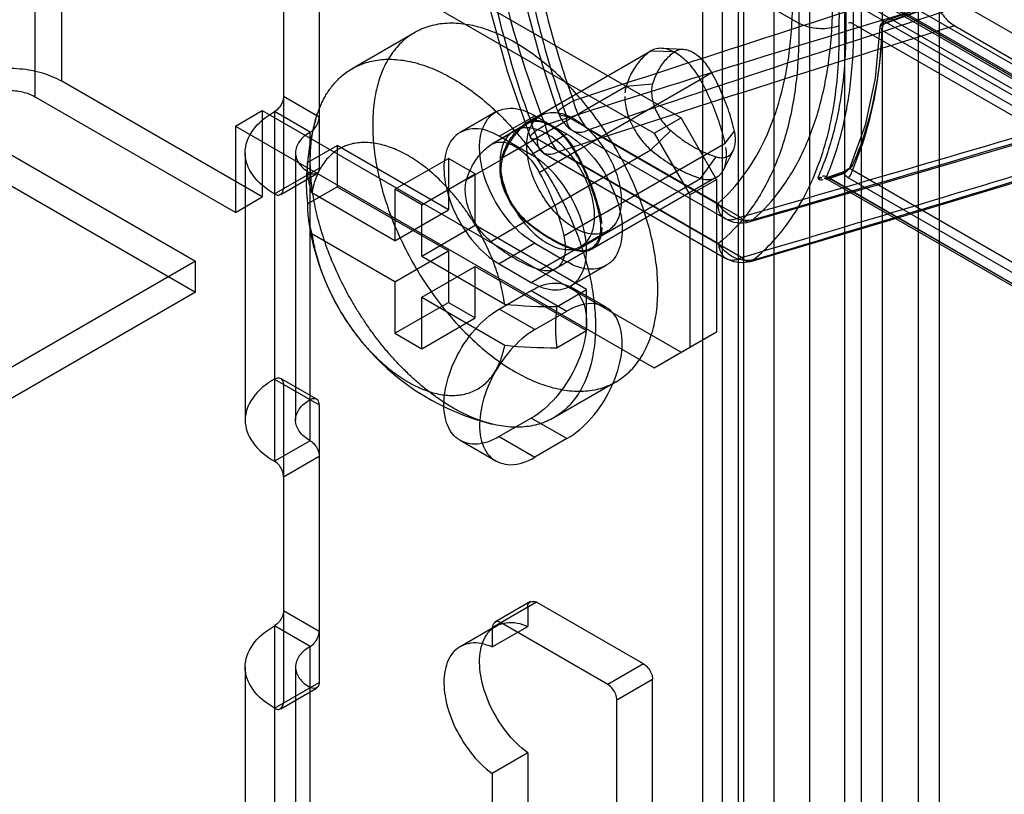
# Model space of a CAD drawing. Header units: millimetres. Extents: x 188 to 1028, y 131 to 1566.
# Tile 297 of 326: x 950 to 989, y 1103 to 1134. Entities that reach past the tile are written whole.
import ezdxf

# ---------------------------------------------------------------- set-up
doc = ezdxf.new("R2010")
doc.units = ezdxf.units.MM
doc.header["$LTSCALE"] = 110.325218
doc.layers.get('0').update_dxf_attribs({"linetype": 'CONTINUOUS'})

msp = doc.modelspace()

# ---------------------------------------------------------------- linework, layer by layer
at = {"color": 7, "linetype": 'CONTINUOUS'}
for p, q in [((976.971, 1316.944), (976.971, 360.003)), ((982.628, 360.003), (982.628, 1316.944)), ((978.385, 1316.127), (978.386, 353.472)), ((981.214, 1316.127), (981.214, 359.187)), ((983.264, 1309.8), (983.264, 356.125)), ((986.376, 356.125), (986.376, 1309.8)), ((984.113, 355.635), (984.113, 1309.31)), ((985.527, 1309.31), (985.527, 355.635)), ((979.8, 1276.936), (979.8, 354.288)), ((977.749, 1275.466), (977.749, 384.09)), ((978.598, 1274.976), (978.598, 383.6)), ((951.551, 1131.169), (951.551, 1167.504)), ((950.49, 1166.891), (950.49, 1130.557)), ((955.263, 1148.213), (980.794, 1133.473)), ((999.068, 1126.188), (964.066, 1146.396)), ((998.22, 1125.698), (963.218, 1145.906)), ((1002.516, 1125.422), (966.718, 1146.09)), ((966.011, 1144.865), (1001.809, 1124.197)), ((998.497, 1125.293), (968.486, 1142.62)), ((960.354, 1139.559), (960.354, 1126.903)), ((959.506, 1139.314), (976.123, 1129.72)), ((961.768, 1138.742), (961.768, 1127.72)), ((958.445, 1138.702), (975.062, 1129.108)), ((984.128, 1133.432), (990.457, 1135.714)), ((990.505, 1135.821), (984.176, 1133.538)), ((990.59, 1135.79), (984.261, 1133.507)), ((995.151, 1127.953), (984.084, 1134.343)), ((995.202, 1127.841), (984.136, 1134.23)), ((984.261, 1134.242), (995.327, 1127.853)), ((994.287, 1126.907), (982.971, 1133.441)), ((995.327, 1127.118), (984.261, 1133.507)), ((986.981, 1133.371), (994.545, 1129.003)), ((965.547, 1133.097), (963.072, 1131.668)), ((984.084, 1133.203), (995.151, 1126.814)), ((976.21, 1132.428), (975.358, 1132.476)), ((969.982, 1129.513), (974.932, 1132.371)), ((974.961, 1132.388), (970.011, 1129.531)), ((974.932, 1132.371), (975.897, 1132.351)), ((976.889, 1131.241), (977.339, 1131.518)), ((959.506, 1126.577), (951.551, 1131.169)), ((968.999, 1128.114), (973.949, 1130.972)), ((971.939, 1128.383), (976.889, 1131.241)), ((973.949, 1130.972), (974.995, 1131.067)), ((958.445, 1125.964), (950.49, 1130.557)), ((960.354, 1130.577), (961.768, 1129.761)), ((946.955, 1129.74), (956.854, 1124.025)), ((958.445, 1129.393), (959.506, 1130.006)), ((959.506, 1130.006), (959.506, 1126.577)), ((959.506, 1130.006), (976.123, 1120.412)), ((960.001, 1129.965), (960.001, 1116.085)), ((961.415, 1129.149), (960.001, 1129.965)), ((968.775, 1129.955), (967.36, 1129.139)), ((968.91, 1128.985), (970.325, 1129.802)), ((969.494, 1129.198), (970.555, 1129.811)), ((971.597, 1129.067), (970.325, 1129.802)), ((977.589, 1126.318), (971.576, 1129.79)), ((958.445, 1129.393), (958.445, 1125.964)), ((958.445, 1129.393), (975.062, 1119.8)), ((968.594, 1128.654), (970.008, 1129.47)), ((970.036, 1129.487), (968.622, 1128.671)), ((975.062, 1129.108), (976.123, 1129.72)), ((977.537, 1127.271), (976.123, 1129.72)), ((961.415, 1116.901), (961.415, 1129.149)), ((970.183, 1128.251), (968.91, 1128.985)), ((971.597, 1129.067), (970.183, 1128.251)), ((977.858, 1125.723), (971.845, 1129.195)), ((978.476, 1125.77), (972.463, 1129.241)), ((974.927, 1128.45), (975.716, 1129.209)), ((975.062, 1129.108), (976.476, 1126.658)), ((977.872, 1128.707), (978.241, 1129.193)), ((961.307, 1127.943), (962.476, 1128.618)), ((962.476, 1128.618), (962.476, 1126.985)), ((966.895, 1126.066), (962.476, 1128.618)), ((970.148, 1128.926), (970.669, 1128.319)), ((970.428, 1128.878), (977.614, 1124.729)), ((972.923, 1125.849), (977.872, 1128.707)), ((946.955, 1128.516), (956.854, 1122.8)), ((958.829, 1128.332), (958.829, 1117.717)), ((960.829, 1128.332), (960.829, 1117.717)), ((969.978, 1125.593), (974.927, 1128.45)), ((970.499, 1127.554), (971.914, 1128.37)), ((970.667, 1128.319), (977.907, 1124.139)), ((978.528, 1124.175), (971.263, 1128.369)), ((978.195, 1128.42), (977.81, 1127.658)), ((964.774, 1126.883), (966.895, 1128.108)), ((966.895, 1128.108), (966.895, 1126.066)), ((967.956, 1127.495), (966.895, 1128.108)), ((967.619, 1127.266), (969.033, 1128.083)), ((976.894, 1127.315), (977.52, 1128.167)), ((960.001, 1126.699), (961.768, 1127.72)), ((960.251, 1126.674), (961.665, 1127.491)), ((965.834, 1126.271), (967.956, 1127.495)), ((967.956, 1125.454), (967.956, 1127.495)), ((981.896, 1127.299), (982.472, 1127.498)), ((982.509, 1127.542), (981.933, 1127.343)), ((982.59, 1127.51), (982.014, 1127.311)), ((982.827, 1127.762), (982.818, 1127.741)), ((982.921, 1127.653), (995.127, 1120.606)), ((971.944, 1124.457), (976.894, 1127.315)), ((977.536, 1127.357), (972.586, 1124.5)), ((976.476, 1126.658), (977.537, 1127.271)), ((977.537, 1127.271), (977.537, 1121.229)), ((981.809, 1127.317), (981.952, 1127.267)), ((994.313, 1120.213), (981.901, 1127.379)), ((981.952, 1127.267), (994.365, 1120.101)), ((982.014, 1127.311), (982.077, 1127.279)), ((994.49, 1120.113), (982.077, 1127.279)), ((982.744, 1127.348), (994.95, 1120.301)), ((961.307, 1126.31), (962.476, 1126.985)), ((964.774, 1124.842), (961.48, 1126.743)), ((962.476, 1126.985), (966.895, 1124.433)), ((964.774, 1126.883), (964.774, 1124.842)), ((965.834, 1126.271), (964.774, 1126.883)), ((976.476, 1126.658), (976.476, 1120.616)), ((958.445, 1125.964), (959.506, 1126.577)), ((965.834, 1124.229), (965.834, 1126.271)), ((964.774, 1124.842), (966.895, 1126.066)), ((971.475, 1125.04), (972.889, 1125.857)), ((965.834, 1124.229), (967.956, 1125.454)), ((972.375, 1122.903), (967.956, 1125.454)), ((968.572, 1124.811), (969.986, 1125.628)), ((964.774, 1123.209), (961.48, 1125.11)), ((972.144, 1124.608), (973.205, 1125.221)), ((970.325, 1124.74), (968.91, 1123.923)), ((970.325, 1124.74), (971.597, 1124.005)), ((964.774, 1123.209), (966.895, 1124.433)), ((966.895, 1124.433), (966.895, 1122.392)), ((970.522, 1123.685), (971.936, 1124.502)), ((972.561, 1124.543), (971.147, 1123.726)), ((956.854, 1124.025), (642.193, 942.356)), ((956.854, 1122.8), (956.854, 1124.025)), ((965.834, 1124.229), (969.128, 1122.328)), ((968.91, 1123.923), (970.183, 1123.188)), ((970.183, 1123.188), (971.597, 1124.005)), ((965.834, 1122.596), (967.956, 1123.821)), ((967.956, 1121.78), (967.956, 1123.821)), ((967.956, 1123.821), (972.375, 1121.27)), ((973.147, 1123.851), (971.733, 1123.035)), ((964.774, 1123.209), (964.774, 1121.167)), ((956.854, 1122.8), (642.193, 941.132)), ((968.91, 1122.126), (970.183, 1122.861)), ((970.183, 1122.861), (971.597, 1122.045)), ((971.207, 1122.228), (972.375, 1122.903)), ((973.147, 1122.198), (971.733, 1123.015)), ((972.375, 1121.27), (972.375, 1122.903)), ((964.774, 1121.167), (966.895, 1122.392)), ((965.834, 1120.555), (965.834, 1122.596)), ((965.834, 1122.596), (969.128, 1120.695)), ((966.895, 1122.392), (967.956, 1121.78)), ((970.324, 1121.31), (968.91, 1122.126)), ((970.324, 1121.31), (971.597, 1122.045)), ((965.834, 1120.555), (967.956, 1121.78)), ((964.774, 1121.167), (965.834, 1120.555)), ((971.207, 1120.595), (972.375, 1121.27)), ((975.062, 1119.8), (977.537, 1121.229)), ((976.476, 1120.616), (977.537, 1121.229)), ((975.062, 1119.8), (976.123, 1120.412)), ((960.001, 1119.35), (961.768, 1118.33)), ((960.251, 1119.375), (961.665, 1118.559)), ((973.547, 1119.24), (971.072, 1117.811)), ((960.354, 1119.146), (960.354, 1106.491)), ((961.768, 1118.33), (961.768, 1107.307)), ((970.183, 1117.799), (968.91, 1117.064)), ((971.597, 1116.983), (970.183, 1117.799)), ((961.415, 1116.901), (960.001, 1116.085)), ((968.774, 1116.094), (967.36, 1116.911)), ((968.91, 1117.064), (970.324, 1116.248)), ((971.597, 1116.983), (970.324, 1116.248)), ((960.354, 1115.472), (961.768, 1116.289)), ((970.395, 1110.492), (968.627, 1109.471)), ((970.145, 1110.516), (968.731, 1109.7)), ((970.042, 1110.287), (970.042, 1109.531)), ((974.638, 1108.042), (970.395, 1110.492)), ((960.354, 1110.165), (961.768, 1109.348)), ((960.001, 1109.552), (960.001, 1095.672)), ((961.415, 1108.736), (960.001, 1109.552)), ((968.775, 1109.543), (967.36, 1108.726)), ((968.627, 1108.715), (970.042, 1109.531)), ((968.627, 1109.471), (968.627, 1108.715)), ((973.224, 1107.226), (968.981, 1109.675)), ((961.415, 1096.488), (961.415, 1108.736)), ((958.829, 1107.919), (958.829, 1097.305)), ((960.829, 1107.919), (960.829, 1097.305)), ((974.638, 1108.042), (973.224, 1107.226)), ((960.001, 1106.286), (961.768, 1107.307)), ((960.251, 1106.262), (961.665, 1107.078)), ((973.577, 1106.613), (974.991, 1107.43)), ((974.991, 1080.485), (974.991, 1107.43)), ((973.577, 1079.669), (973.577, 1106.613)), ((970.042, 1104.511), (968.627, 1103.695)), ((970.042, 1104.511), (970.042, 1089.119)), ((968.627, 1103.695), (968.627, 1088.302))]:
    msp.add_line(p, q, dxfattribs=at)
for points in [[(967.963, 1136.785), (968.497, 1134.192), (969.228, 1131.564), (970.147, 1128.928)], [(984.011, 1133.312), (983.826, 1131.286), (983.428, 1129.422), (982.822, 1127.749)], [(984.261, 1133.507), (984.169, 1133.535), (984.128, 1133.432)], [(978.866, 1125.599), (984.008, 1127.084), (989.586, 1128.721), (995.6, 1130.508)], [(978.893, 1124.02), (984.269, 1125.622), (989.664, 1127.25), (995.084, 1128.901)], [(982.926, 1127.826), (982.823, 1127.751), (982.82, 1127.713), (982.921, 1127.653)], [(982.59, 1127.51), (982.541, 1127.541), (982.5, 1127.537), (982.472, 1127.498)], [(982.764, 1127.687), (982.693, 1127.634), (982.604, 1127.582), (982.509, 1127.542)], [(982.783, 1127.694), (982.791, 1127.694), (982.799, 1127.692), (982.808, 1127.689)], [(981.706, 1127.341), (981.652, 1127.351), (981.6, 1127.353), (981.553, 1127.349)], [(981.554, 1127.348), (981.559, 1127.329), (981.564, 1127.31), (981.574, 1127.295)], [(981.574, 1127.295), (981.615, 1127.319), (981.66, 1127.334), (981.706, 1127.341)], [(981.933, 1127.343), (981.84, 1127.319), (981.812, 1127.317)], [(982.014, 1127.311), (981.965, 1127.342), (981.924, 1127.338), (981.896, 1127.299)], [(977.909, 1124.14), (978.208, 1124.014), (978.546, 1123.969), (978.894, 1124.021)]]:
    msp.add_lwpolyline(points, dxfattribs=at)
for centre, radius, start, end in [((1326.954, 59.112), 1128.603, 107.524761, 108.339026), ((1411.147, -164.691), 1366.274, 108.035903, 108.728279), ((1289.589, 128.193), 1050.781, 106.779086, 107.664796), ((1323.915, 47.32), 1137.115, 107.235849, 108.066951), ((984.261, 1133.303), 0.25, 109.834, 177.9419), ((554.846, 2600.682), 1534.545, 286.025323, 286.662307), ((530.731, 2670.766), 1608.798, 286.178235, 286.805736), ((972.495, 1130.321), 1.3, 199.6722, 240.0005), ((970.961, 1126.985), 9.708, 163.9341, 177.9879), ((478.913, 2810.632), 1758.906, 286.501977, 287.046939), ((464.435, 2849.454), 1800.467, 286.606089, 287.147289), ((970.961, 1126.985), 9.708, 187.2471, 256.0637), ((978.508, 1126.849), 1.3, 240.0006, 285.9896), ((970.957, 1138.769), 16.543, 263.6543, 270.8665), ((970.96, 1137.202), 16.609, 263.6686, 270.8522)]:
    msp.add_arc(centre, radius, start, end, dxfattribs=at)
for points, knots in [([(982.402, 1133.367), (982.418, 1134.449), (982.286, 1136.684), (981.633, 1140.089), (980.543, 1143.563), (979.55, 1145.841), (978.991, 1146.968)], [0, 0, 0, 0, 0.228964, 0.474012, 0.733165, 1, 1, 1, 1]), ([(977.614, 1146.264), (978.033, 1145.416), (978.795, 1143.704), (979.705, 1141.087), (980.356, 1138.485), (980.738, 1135.949), (980.809, 1134.281), (980.794, 1133.473)], [0, 0, 0, 0, 0.213265, 0.422238, 0.624416, 0.817594, 1, 1, 1, 1]), ([(969.669, 1141.958), (969.669, 1141.039), (969.77, 1139.153), (970.19, 1136.285), (970.878, 1133.339), (971.5, 1131.378), (971.851, 1130.394)], [0, 0, 0, 0, 0.233038, 0.47852, 0.734839, 1, 1, 1, 1]), ([(971.271, 1129.883), (970.812, 1131.167), (970.033, 1133.727), (969.296, 1137.567), (969.115, 1140.109), (969.115, 1141.343)], [0, 0, 0, 0, 0.349345, 0.683941, 1, 1, 1, 1]), ([(969.496, 1140.812), (969.496, 1139.937), (969.591, 1138.139), (969.992, 1135.405), (970.648, 1132.597), (971.24, 1130.728), (971.576, 1129.79)], [0, 0, 0, 0, 0.233033, 0.478519, 0.734843, 1, 1, 1, 1]), ([(981.554, 1140.976), (981.799, 1140.122), (982.212, 1138.432), (982.588, 1135.917), (982.669, 1134.264), (982.661, 1133.461)], [0, 0, 0, 0, 0.349665, 0.683792, 1, 1, 1, 1]), ([(982.971, 1133.441), (982.978, 1134.233), (982.901, 1135.865), (982.537, 1138.346), (982.138, 1140.013), (981.901, 1140.855)], [0, 0, 0, 0, 0.316586, 0.650768, 1, 1, 1, 1]), ([(968.515, 1137.41), (968.625, 1136.753), (969.16, 1134.04), (969.981, 1131.386), (970.732, 1129.427)], [0, 0, 0, 0, 0.241042, 1, 1, 1, 1]), ([(970.429, 1128.878), (970.186, 1129.511), (969.305, 1131.981), (968.649, 1134.534), (968.325, 1136.451)], [0, 0, 0, 0, 0.258355, 1, 1, 1, 1]), ([(977.589, 1126.318), (977.975, 1126.659), (978.692, 1127.455), (979.521, 1128.889), (980.118, 1130.558), (980.476, 1132.432), (980.549, 1133.749), (980.549, 1134.431)], [0, 0, 0, 0, 0.173983, 0.358109, 0.55602, 0.769775, 1, 1, 1, 1]), ([(978.984, 1125.678), (979.396, 1126.04), (980.159, 1126.888), (981.043, 1128.415), (981.679, 1130.193), (982.06, 1132.189), (982.138, 1133.592), (982.138, 1134.318)], [0, 0, 0, 0, 0.173984, 0.358109, 0.556015, 0.769768, 1, 1, 1, 1]), ([(986.247, 1134.237), (986.288, 1134.145), (986.382, 1133.967), (986.556, 1133.729), (986.754, 1133.524), (986.904, 1133.415), (986.981, 1133.371)], [0, 0, 0, 0, 0.262244, 0.520791, 0.767551, 1, 1, 1, 1]), ([(975.204, 1122.903), (975.204, 1123.224), (975.161, 1123.888), (974.987, 1124.896), (974.704, 1125.929), (974.317, 1126.966), (973.835, 1127.987), (973.266, 1128.972), (972.623, 1129.901), (971.918, 1130.754), (971.165, 1131.516), (970.38, 1132.171), (969.576, 1132.705), (968.772, 1133.109), (967.981, 1133.372), (967.218, 1133.49), (966.499, 1133.458), (965.839, 1133.272), (965.255, 1132.936), (964.763, 1132.458), (964.373, 1131.852), (964.092, 1131.132), (963.924, 1130.313), (963.89, 1129.735), (963.89, 1129.434)], [0, 0, 0, 0, 0.047862, 0.098712, 0.151984, 0.206942, 0.263188, 0.319824, 0.376033, 0.431075, 0.484321, 0.535149, 0.58301, 0.62756, 0.668696, 0.706574, 0.741713, 0.775012, 0.807659, 0.840975, 0.876088, 0.914065, 0.955342, 1, 1, 1, 1]), ([(980.794, 1133.473), (980.808, 1132.728), (980.755, 1131.293), (980.39, 1129.253), (979.748, 1127.447), (978.838, 1125.913), (978.042, 1125.08), (977.614, 1124.729)], [0, 0, 0, 0, 0.232462, 0.447008, 0.644439, 0.827291, 1, 1, 1, 1]), ([(978.991, 1124.081), (979.577, 1124.553), (980.614, 1125.714), (981.702, 1127.918), (982.321, 1130.522), (982.414, 1132.396), (982.402, 1133.367)], [0, 0, 0, 0, 0.217998, 0.453822, 0.713122, 1, 1, 1, 1]), ([(982.402, 1133.367), (982.298, 1133.334), (982.081, 1133.276), (981.74, 1133.245), (981.399, 1133.27), (981.078, 1133.34), (980.881, 1133.422), (980.794, 1133.473)], [0, 0, 0, 0, 0.198563, 0.405743, 0.617211, 0.816294, 1, 1, 1, 1]), ([(982.661, 1133.461), (982.668, 1132.714), (982.604, 1131.27), (982.242, 1129.211), (981.813, 1127.936), (981.554, 1127.348)], [0, 0, 0, 0, 0.358397, 0.691354, 1, 1, 1, 1]), ([(981.901, 1127.379), (982.151, 1127.966), (982.566, 1129.232), (982.915, 1131.273), (982.978, 1132.702), (982.971, 1133.441)], [0, 0, 0, 0, 0.309049, 0.642132, 1, 1, 1, 1]), ([(982.925, 1127.825), (983.108, 1128.232), (983.791, 1130.028), (984.074, 1131.96), (984.128, 1133.432)], [0, 0, 0, 0, 0.23225, 1, 1, 1, 1]), ([(984.084, 1133.203), (984.085, 1133.263), (984.126, 1133.382), (984.209, 1133.477), (984.261, 1133.507)], [0, 0, 0, 0, 0.500569, 1, 1, 1, 1]), ([(984.084, 1133.203), (984.058, 1132.53), (983.944, 1131.225), (983.561, 1129.359), (983.157, 1128.197), (982.921, 1127.653)], [0, 0, 0, 0, 0.354683, 0.687781, 1, 1, 1, 1]), ([(976.889, 1131.241), (976.827, 1131.354), (976.69, 1131.569), (976.454, 1131.86), (976.195, 1132.106), (975.925, 1132.297), (975.652, 1132.425), (975.388, 1132.486), (975.141, 1132.473), (974.995, 1132.412), (974.932, 1132.371)], [0, 0, 0, 0, 0.155526, 0.307425, 0.451742, 0.58523, 0.705821, 0.813218, 0.909593, 1, 1, 1, 1]), ([(974.932, 1132.371), (974.78, 1132.272), (974.493, 1132.024), (974.161, 1131.542), (974.01, 1131.17), (973.949, 1130.972)], [0, 0, 0, 0, 0.313319, 0.643191, 1, 1, 1, 1]), ([(975.897, 1132.351), (975.757, 1132.26), (975.494, 1132.033), (975.189, 1131.591), (975.05, 1131.249), (974.995, 1131.067)], [0, 0, 0, 0, 0.313312, 0.643199, 1, 1, 1, 1]), ([(977.339, 1131.518), (977.293, 1131.601), (977.192, 1131.76), (977.017, 1131.975), (976.827, 1132.155), (976.628, 1132.296), (976.427, 1132.39), (976.182, 1132.448), (975.991, 1132.412), (975.897, 1132.351)], [0, 0, 0, 0, 0.156249, 0.308571, 0.453114, 0.586744, 0.70748, 0.81508, 1, 1, 1, 1]), ([(961.415, 1128.006), (961.415, 1128.064), (961.417, 1128.235), (961.43, 1128.515), (961.462, 1128.843), (961.511, 1129.166), (961.58, 1129.491), (961.673, 1129.823), (961.775, 1130.1), (961.876, 1130.326), (961.963, 1130.497), (962.064, 1130.673), (962.179, 1130.846), (962.313, 1131.022), (962.463, 1131.192), (962.638, 1131.361), (962.832, 1131.517), (963.054, 1131.663), (963.297, 1131.789), (963.565, 1131.895), (963.852, 1131.975), (964.162, 1132.027), (964.489, 1132.048), (964.835, 1132.036), (965.194, 1131.991), (965.567, 1131.911), (965.949, 1131.795), (966.34, 1131.645), (966.736, 1131.459), (967.136, 1131.239), (967.537, 1130.987), (967.936, 1130.701), (968.332, 1130.386), (968.721, 1130.042), (969.102, 1129.67), (969.473, 1129.274), (969.831, 1128.855), (970.176, 1128.415), (970.505, 1127.957), (970.815, 1127.483), (971.106, 1126.997), (971.376, 1126.501), (971.625, 1125.997), (971.85, 1125.487), (972.052, 1124.972), (972.23, 1124.457), (972.381, 1123.944), (972.507, 1123.434), (972.605, 1122.931), (972.676, 1122.435), (972.719, 1121.951), (972.729, 1121.631), (972.729, 1121.474)], [0, 0, 0, 0, 0.008712, 0.025464, 0.041586, 0.057668, 0.074036, 0.091012, 0.10883, 0.117884, 0.127744, 0.13741, 0.148093, 0.158574, 0.17028, 0.181809, 0.194624, 0.207354, 0.221223, 0.235184, 0.25017, 0.265476, 0.281854, 0.298777, 0.316824, 0.335586, 0.35545, 0.376122, 0.397857, 0.420418, 0.443947, 0.468252, 0.493355, 0.519131, 0.545515, 0.572427, 0.599782, 0.627498, 0.655477, 0.683636, 0.711665, 0.739683, 0.767559, 0.79524, 0.82265, 0.849688, 0.876234, 0.902247, 0.927686, 0.952455, 0.976617, 1, 1, 1, 1]), ([(951.551, 1131.169), (951.312, 1131.307), (950.77, 1131.525), (949.89, 1131.684), (948.969, 1131.684), (948.089, 1131.525), (947.547, 1131.307), (947.308, 1131.169)], [0, 0, 0, 0, 0.187717, 0.393745, 0.606295, 0.812308, 1, 1, 1, 1]), ([(978.241, 1129.193), (978.181, 1129.456), (978.031, 1129.986), (977.728, 1130.763), (977.477, 1131.269), (977.339, 1131.518)], [0, 0, 0, 0, 0.323544, 0.658572, 1, 1, 1, 1]), ([(974.995, 1131.067), (974.974, 1131), (974.949, 1130.853), (974.954, 1130.618), (974.999, 1130.367), (975.081, 1130.109), (975.199, 1129.854), (975.346, 1129.613), (975.518, 1129.395), (975.648, 1129.267), (975.716, 1129.209)], [0, 0, 0, 0, 0.100894, 0.213274, 0.335941, 0.466494, 0.601767, 0.738186, 0.872086, 1, 1, 1, 1]), ([(977.872, 1128.707), (977.807, 1128.994), (977.644, 1129.571), (977.314, 1130.418), (977.039, 1130.97), (976.889, 1131.241)], [0, 0, 0, 0, 0.323551, 0.658564, 1, 1, 1, 1]), ([(948.369, 1130.557), (948.521, 1130.645), (948.871, 1130.771), (949.429, 1130.831), (949.988, 1130.771), (950.338, 1130.645), (950.49, 1130.557)], [0, 0, 0, 0, 0.239284, 0.499999, 0.760715, 1, 1, 1, 1]), ([(960.354, 1130.577), (960.354, 1130.501), (960.317, 1130.341), (960.197, 1130.127), (960.073, 1130.007), (960.001, 1129.965)], [0, 0, 0, 0, 0.313866, 0.656585, 1, 1, 1, 1]), ([(973.892, 1130.558), (973.892, 1130.455), (973.91, 1130.24), (973.984, 1129.915), (974.102, 1129.586), (974.261, 1129.263), (974.454, 1128.96), (974.676, 1128.685), (974.841, 1128.523), (974.927, 1128.45)], [0, 0, 0, 0, 0.128548, 0.267064, 0.412858, 0.562635, 0.712796, 0.859712, 1, 1, 1, 1]), ([(971.576, 1129.79), (971.515, 1129.788), (971.394, 1129.772), (971.179, 1129.972), (971.473, 1130.166), (971.607, 1130.26), (971.679, 1130.302)], [0, 0, 0, 0, 0.195897, 0.393045, 0.727519, 1, 1, 1, 1]), ([(971.851, 1130.394), (971.879, 1130.273), (971.948, 1130.046), (972.088, 1129.733), (972.254, 1129.462), (972.389, 1129.308), (972.463, 1129.241)], [0, 0, 0, 0, 0.281198, 0.537201, 0.775419, 1, 1, 1, 1]), ([(960.001, 1126.699), (959.668, 1126.891), (959.099, 1127.328), (958.709, 1128.332), (959.099, 1129.336), (959.668, 1129.773), (960.001, 1129.965)], [0, 0, 0, 0, 0.277328, 0.500001, 0.722674, 1, 1, 1, 1]), ([(961.415, 1129.149), (961.481, 1129.187), (961.601, 1129.299), (961.727, 1129.51), (961.768, 1129.677), (961.768, 1129.761)], [0, 0, 0, 0, 0.313862, 0.656581, 1, 1, 1, 1]), ([(970.325, 1124.74), (969.96, 1124.95), (969.293, 1125.544), (968.565, 1126.648), (968.144, 1127.859), (968.086, 1128.977), (968.496, 1129.901), (969.435, 1130.214), (970.031, 1129.971), (970.325, 1129.802)], [0, 0, 0, 0, 0.162891, 0.338515, 0.507396, 0.652855, 0.765204, 0.869082, 1, 1, 1, 1]), ([(971.88, 1125.352), (971.644, 1125.488), (971.194, 1125.853), (970.648, 1126.543), (970.238, 1127.338), (970.009, 1128.154), (969.987, 1128.907), (970.189, 1129.532), (970.655, 1129.927), (971.285, 1129.961), (971.681, 1129.794), (971.88, 1129.679)], [0, 0, 0, 0, 0.122879, 0.257999, 0.394372, 0.524115, 0.637201, 0.730342, 0.810576, 0.896245, 1, 1, 1, 1]), ([(972.463, 1129.241), (972.39, 1129.202), (972.245, 1129.143), (972.022, 1129.123), (971.825, 1129.189), (971.677, 1129.337), (971.591, 1129.547), (971.576, 1129.705), (971.576, 1129.79)], [0, 0, 0, 0, 0.187454, 0.349595, 0.495971, 0.643606, 0.808847, 1, 1, 1, 1]), ([(963.89, 1129.434), (963.89, 1129.113), (963.932, 1128.449), (964.106, 1127.441), (964.39, 1126.408), (964.776, 1125.371), (965.259, 1124.35), (965.827, 1123.365), (966.471, 1122.436), (967.175, 1121.583), (967.928, 1120.821), (968.714, 1120.166), (969.517, 1119.632), (970.322, 1119.228), (971.113, 1118.965), (971.875, 1118.847), (972.594, 1118.879), (973.255, 1119.064), (973.839, 1119.401), (974.331, 1119.879), (974.72, 1120.485), (975.001, 1121.205), (975.169, 1122.024), (975.204, 1122.602), (975.204, 1122.903)], [0, 0, 0, 0, 0.047862, 0.098712, 0.151984, 0.206942, 0.263188, 0.319824, 0.376033, 0.431075, 0.484321, 0.535149, 0.58301, 0.62756, 0.668696, 0.706574, 0.741713, 0.775012, 0.807659, 0.840975, 0.876088, 0.914065, 0.955342, 1, 1, 1, 1]), ([(968.999, 1128.114), (969.06, 1128.312), (969.211, 1128.685), (969.544, 1129.167), (969.83, 1129.414), (969.982, 1129.513)], [0, 0, 0, 0, 0.356801, 0.686688, 1, 1, 1, 1]), ([(970.008, 1129.47), (969.857, 1129.372), (969.573, 1129.127), (969.243, 1128.649), (969.093, 1128.279), (969.033, 1128.083)], [0, 0, 0, 0, 0.313312, 0.643199, 1, 1, 1, 1]), ([(969.982, 1129.513), (970.045, 1129.554), (970.192, 1129.615), (970.439, 1129.628), (970.703, 1129.567), (970.975, 1129.439), (971.245, 1129.248), (971.503, 1129.003), (971.74, 1128.712), (971.877, 1128.496), (971.939, 1128.383)], [0, 0, 0, 0, 0.090597, 0.187021, 0.294347, 0.414775, 0.548062, 0.692232, 0.844159, 1, 1, 1, 1]), ([(971.914, 1128.37), (971.853, 1128.48), (971.72, 1128.69), (971.489, 1128.973), (971.237, 1129.212), (970.974, 1129.398), (970.71, 1129.523), (970.453, 1129.582), (970.212, 1129.569), (970.069, 1129.51), (970.008, 1129.47)], [0, 0, 0, 0, 0.155847, 0.307778, 0.45195, 0.585236, 0.705662, 0.812986, 0.909406, 1, 1, 1, 1]), ([(970.428, 1128.878), (970.43, 1128.867), (970.253, 1128.851), (970.128, 1128.916), (970.165, 1129.024), (970.265, 1129.128), (970.457, 1129.274), (970.634, 1129.374), (970.732, 1129.427)], [0, 0, 0, 0, 0.185061, 0.275282, 0.342637, 0.452429, 0.682155, 1, 1, 1, 1]), ([(970.732, 1129.427), (970.781, 1129.221), (970.878, 1128.916), (971.081, 1128.57), (971.2, 1128.43), (971.263, 1128.369)], [0, 0, 0, 0, 0.538253, 0.783044, 1, 1, 1, 1]), ([(971.88, 1129.679), (972.116, 1129.543), (972.566, 1129.178), (973.112, 1128.489), (973.522, 1127.693), (973.752, 1126.877), (973.773, 1126.124), (973.572, 1125.499), (973.105, 1125.104), (972.475, 1125.07), (972.079, 1125.237), (971.88, 1125.352)], [0, 0, 0, 0, 0.122879, 0.257999, 0.394372, 0.524115, 0.637201, 0.730342, 0.810576, 0.896245, 1, 1, 1, 1]), ([(961.415, 1129.149), (961.248, 1129.052), (960.964, 1128.834), (960.769, 1128.332), (960.964, 1127.83), (961.248, 1127.612), (961.415, 1127.516)], [0, 0, 0, 0, 0.277326, 0.499999, 0.722672, 1, 1, 1, 1]), ([(968.91, 1128.985), (968.619, 1129.154), (968.028, 1129.394), (967.093, 1129.093), (966.674, 1128.179), (966.725, 1127.064), (967.143, 1125.848), (967.871, 1124.735), (968.543, 1124.135), (968.91, 1123.923)], [0, 0, 0, 0, 0.13023, 0.233174, 0.344878, 0.48974, 0.658607, 0.83605, 1, 1, 1, 1]), ([(970.819, 1129.067), (970.621, 1129.182), (970.228, 1129.347), (969.603, 1129.317), (969.136, 1128.931), (968.928, 1128.311), (968.945, 1127.561), (969.17, 1126.743), (969.58, 1125.941), (970.129, 1125.245), (970.582, 1124.876), (970.819, 1124.74)], [0, 0, 0, 0, 0.103303, 0.18822, 0.267733, 0.360433, 0.473056, 0.602505, 0.739888, 0.876489, 1, 1, 1, 1]), ([(970.819, 1124.74), (971.018, 1124.625), (971.411, 1124.46), (972.035, 1124.49), (972.503, 1124.875), (972.711, 1125.495), (972.694, 1126.246), (972.469, 1127.064), (972.059, 1127.866), (971.51, 1128.562), (971.057, 1128.93), (970.819, 1129.067)], [0, 0, 0, 0, 0.103303, 0.18822, 0.267733, 0.360433, 0.473056, 0.602505, 0.739888, 0.876489, 1, 1, 1, 1]), ([(971.597, 1129.067), (971.962, 1128.857), (972.629, 1128.263), (973.356, 1127.158), (973.778, 1125.947), (973.836, 1124.83), (973.426, 1123.906), (972.487, 1123.593), (971.89, 1123.836), (971.597, 1124.005)], [0, 0, 0, 0, 0.162891, 0.338515, 0.507396, 0.652855, 0.765204, 0.869082, 1, 1, 1, 1]), ([(975.716, 1129.209), (975.906, 1129.047), (976.292, 1128.753), (976.897, 1128.399), (977.314, 1128.23), (977.52, 1128.167)], [0, 0, 0, 0, 0.358434, 0.692429, 1, 1, 1, 1]), ([(977.52, 1128.167), (977.582, 1128.149), (977.704, 1128.125), (977.938, 1128.146), (978.139, 1128.295), (978.242, 1128.514), (978.284, 1128.718), (978.285, 1128.95), (978.26, 1129.11), (978.241, 1129.193)], [0, 0, 0, 0, 0.123311, 0.234161, 0.44295, 0.559988, 0.691384, 0.838447, 1, 1, 1, 1]), ([(969.128, 1122.328), (969.109, 1122.457), (969.063, 1122.72), (968.971, 1123.113), (968.855, 1123.511), (968.718, 1123.909), (968.559, 1124.307), (968.379, 1124.701), (968.18, 1125.088), (967.963, 1125.467), (967.729, 1125.835), (967.48, 1126.19), (967.218, 1126.529), (966.943, 1126.851), (966.658, 1127.152), (966.364, 1127.433), (966.064, 1127.689), (965.759, 1127.921), (965.451, 1128.127), (965.142, 1128.304), (964.834, 1128.453), (964.528, 1128.572), (964.228, 1128.661), (963.934, 1128.718), (963.648, 1128.744), (963.372, 1128.737), (963.111, 1128.699), (962.874, 1128.633), (962.668, 1128.547), (962.493, 1128.449), (962.307, 1128.318), (962.121, 1128.148), (961.946, 1127.931), (961.806, 1127.71), (961.689, 1127.474), (961.59, 1127.21), (961.522, 1126.963), (961.49, 1126.802), (961.48, 1126.743)], [0, 0, 0, 0, 0.03218, 0.065256, 0.099119, 0.133636, 0.168684, 0.204106, 0.239775, 0.27552, 0.311213, 0.34668, 0.3818, 0.416403, 0.450383, 0.483581, 0.515915, 0.547249, 0.577533, 0.606657, 0.634619, 0.66138, 0.686966, 0.711332, 0.734676, 0.757271, 0.778944, 0.799111, 0.817442, 0.833684, 0.848085, 0.873163, 0.895335, 0.916278, 0.937312, 0.959769, 0.985345, 1, 1, 1, 1]), ([(967.619, 1127.266), (967.679, 1127.463), (967.829, 1127.832), (968.159, 1128.31), (968.443, 1128.555), (968.594, 1128.654)], [0, 0, 0, 0, 0.356801, 0.686688, 1, 1, 1, 1]), ([(968.594, 1128.654), (968.655, 1128.694), (968.798, 1128.753), (969.038, 1128.765), (969.296, 1128.707), (969.56, 1128.582), (969.823, 1128.396), (970.075, 1128.157), (970.305, 1127.874), (970.438, 1127.664), (970.499, 1127.554)], [0, 0, 0, 0, 0.090597, 0.187021, 0.294347, 0.414775, 0.548062, 0.692232, 0.844159, 1, 1, 1, 1]), ([(971.263, 1128.369), (971.188, 1128.328), (971.032, 1128.264), (970.817, 1128.255), (970.656, 1128.317), (970.527, 1128.431), (970.438, 1128.625), (970.425, 1128.793), (970.428, 1128.878)], [0, 0, 0, 0, 0.212355, 0.386673, 0.501373, 0.615551, 0.788866, 1, 1, 1, 1]), ([(970.183, 1123.188), (970.475, 1123.02), (971.066, 1122.779), (972.001, 1123.08), (972.419, 1123.994), (972.368, 1125.11), (971.951, 1126.326), (971.223, 1127.439), (970.55, 1128.039), (970.183, 1128.251)], [0, 0, 0, 0, 0.13023, 0.233174, 0.344878, 0.48974, 0.658607, 0.83605, 1, 1, 1, 1]), ([(972.889, 1125.857), (972.824, 1126.141), (972.662, 1126.714), (972.335, 1127.554), (972.063, 1128.101), (971.914, 1128.37)], [0, 0, 0, 0, 0.323544, 0.658572, 1, 1, 1, 1]), ([(971.939, 1128.383), (972.09, 1128.112), (972.364, 1127.561), (972.694, 1126.713), (972.858, 1126.136), (972.923, 1125.849)], [0, 0, 0, 0, 0.341428, 0.676456, 1, 1, 1, 1]), ([(974.927, 1128.45), (975.135, 1128.274), (975.556, 1127.953), (976.215, 1127.568), (976.67, 1127.383), (976.894, 1127.315)], [0, 0, 0, 0, 0.358442, 0.692422, 1, 1, 1, 1]), ([(976.894, 1127.315), (976.973, 1127.291), (977.128, 1127.26), (977.358, 1127.276), (977.562, 1127.359), (977.726, 1127.506), (977.845, 1127.708), (977.915, 1127.954), (977.929, 1128.133), (977.929, 1128.227)], [0, 0, 0, 0, 0.149207, 0.284213, 0.411423, 0.539589, 0.677151, 0.829833, 1, 1, 1, 1]), ([(961.307, 1127.943), (961.296, 1127.848), (961.276, 1127.658), (961.259, 1127.375), (961.255, 1127.189), (961.255, 1127.096)], [0, 0, 0, 0, 0.340934, 0.674363, 1, 1, 1, 1]), ([(961.48, 1126.743), (961.458, 1126.809), (961.419, 1126.937), (961.373, 1127.127), (961.331, 1127.362), (961.304, 1127.633), (961.303, 1127.845), (961.307, 1127.943)], [0, 0, 0, 0, 0.169859, 0.329948, 0.480849, 0.756674, 1, 1, 1, 1]), ([(972.729, 1121.474), (972.729, 1121.322), (972.72, 1121.025), (972.678, 1120.589), (972.608, 1120.174), (972.51, 1119.782), (972.385, 1119.415), (972.234, 1119.075), (972.057, 1118.763), (971.854, 1118.48), (971.628, 1118.228), (971.377, 1118.009), (971.105, 1117.823), (970.81, 1117.672), (970.496, 1117.556), (970.164, 1117.478), (969.815, 1117.437), (969.453, 1117.434), (969.079, 1117.468), (968.695, 1117.539), (968.303, 1117.648), (967.907, 1117.792), (967.506, 1117.971), (967.105, 1118.183), (966.705, 1118.427), (966.31, 1118.701), (965.92, 1119.004), (965.54, 1119.331), (965.169, 1119.682), (964.812, 1120.05), (964.469, 1120.437), (964.146, 1120.833), (963.839, 1121.241), (963.555, 1121.649), (963.289, 1122.061), (963.049, 1122.464), (962.83, 1122.863), (962.636, 1123.241), (962.463, 1123.609), (962.313, 1123.952), (962.179, 1124.281), (962.065, 1124.586), (961.964, 1124.878), (961.877, 1125.15), (961.8, 1125.411), (961.734, 1125.656), (961.676, 1125.892), (961.626, 1126.114), (961.582, 1126.329), (961.545, 1126.533), (961.513, 1126.731), (961.487, 1126.922), (961.464, 1127.109), (961.447, 1127.291), (961.433, 1127.47), (961.423, 1127.648), (961.416, 1127.826), (961.415, 1127.946), (961.415, 1128.006)], [0, 0, 0, 0, 0.022537, 0.044239, 0.06505, 0.085034, 0.104189, 0.1226, 0.140346, 0.157513, 0.174228, 0.190615, 0.206889, 0.223147, 0.23969, 0.25654, 0.273851, 0.291739, 0.310299, 0.329617, 0.349715, 0.370655, 0.392353, 0.414893, 0.438061, 0.462004, 0.486377, 0.511408, 0.53658, 0.562263, 0.587647, 0.61338, 0.638337, 0.663484, 0.687338, 0.711243, 0.733159, 0.755025, 0.774409, 0.793688, 0.810548, 0.827282, 0.842016, 0.856621, 0.869654, 0.882562, 0.894242, 0.905805, 0.916393, 0.926871, 0.936632, 0.946287, 0.955504, 0.964617, 0.973464, 0.982206, 0.991162, 1, 1, 1, 1]), ([(969.033, 1128.083), (969.006, 1127.994), (968.972, 1127.799), (968.979, 1127.489), (969.038, 1127.157), (969.148, 1126.817), (969.303, 1126.48), (969.497, 1126.161), (969.724, 1125.873), (969.896, 1125.704), (969.986, 1125.628)], [0, 0, 0, 0, 0.100894, 0.213274, 0.335941, 0.466494, 0.601767, 0.738186, 0.872086, 1, 1, 1, 1]), ([(982.926, 1127.826), (982.89, 1127.806), (982.825, 1127.758), (982.776, 1127.695), (982.755, 1127.659)], [0, 0, 0, 0, 0.499349, 1, 1, 1, 1]), ([(961.768, 1127.72), (961.768, 1127.66), (961.748, 1127.472), (961.504, 1127.464), (961.415, 1127.516)], [0, 0, 0, 0, 0.365858, 1, 1, 1, 1]), ([(969.978, 1125.593), (969.891, 1125.666), (969.725, 1125.828), (969.504, 1126.103), (969.311, 1126.406), (969.153, 1126.728), (969.035, 1127.056), (968.961, 1127.381), (968.942, 1127.597), (968.942, 1127.7)], [0, 0, 0, 0, 0.140804, 0.287739, 0.437581, 0.586929, 0.732425, 0.870973, 1, 1, 1, 1]), ([(970.499, 1127.554), (970.649, 1127.285), (970.921, 1126.738), (971.248, 1125.897), (971.41, 1125.325), (971.475, 1125.04)], [0, 0, 0, 0, 0.341428, 0.676456, 1, 1, 1, 1]), ([(982.744, 1127.348), (982.798, 1127.385), (982.881, 1127.472), (982.915, 1127.588), (982.921, 1127.653)], [0, 0, 0, 0, 0.499431, 1, 1, 1, 1]), ([(961.255, 1127.096), (961.255, 1127.007), (961.258, 1126.829), (961.276, 1126.567), (961.296, 1126.395), (961.307, 1126.31)], [0, 0, 0, 0, 0.342133, 0.675502, 1, 1, 1, 1]), ([(968.572, 1124.811), (968.482, 1124.887), (968.31, 1125.057), (968.083, 1125.345), (967.888, 1125.664), (967.733, 1126), (967.624, 1126.341), (967.565, 1126.673), (967.558, 1126.983), (967.592, 1127.178), (967.619, 1127.266)], [0, 0, 0, 0, 0.127919, 0.261823, 0.398245, 0.533518, 0.664069, 0.786734, 0.899111, 1, 1, 1, 1]), ([(981.901, 1127.379), (981.906, 1127.321), (981.941, 1127.245), (982.024, 1127.254), (982.077, 1127.279)], [0, 0, 0, 0, 0.498813, 1, 1, 1, 1]), ([(960.001, 1126.699), (960.052, 1126.669), (960.226, 1126.593), (960.354, 1126.8), (960.354, 1126.903)], [0, 0, 0, 0, 0.365856, 1, 1, 1, 1]), ([(961.307, 1126.31), (961.303, 1126.212), (961.304, 1126), (961.331, 1125.729), (961.373, 1125.494), (961.419, 1125.304), (961.458, 1125.176), (961.48, 1125.11)], [0, 0, 0, 0, 0.243331, 0.519158, 0.670057, 0.830144, 1, 1, 1, 1]), ([(978.476, 1125.77), (978.403, 1125.731), (978.258, 1125.671), (978.035, 1125.651), (977.838, 1125.717), (977.69, 1125.866), (977.604, 1126.076), (977.589, 1126.234), (977.589, 1126.318)], [0, 0, 0, 0, 0.187454, 0.349595, 0.495972, 0.643608, 0.808849, 1, 1, 1, 1]), ([(977.589, 1126.318), (977.652, 1126.223), (977.8, 1126.047), (978.07, 1125.839), (978.37, 1125.699), (978.682, 1125.638), (978.888, 1125.655), (978.984, 1125.678)], [0, 0, 0, 0, 0.211455, 0.420947, 0.623893, 0.81717, 1, 1, 1, 1]), ([(971.936, 1124.502), (972.018, 1124.477), (972.179, 1124.446), (972.416, 1124.469), (972.623, 1124.567), (972.783, 1124.735), (972.891, 1124.959), (972.946, 1125.23), (972.947, 1125.536), (972.913, 1125.748), (972.889, 1125.857)], [0, 0, 0, 0, 0.122917, 0.233413, 0.337894, 0.444729, 0.561393, 0.692369, 0.838963, 1, 1, 1, 1]), ([(971.944, 1124.457), (971.72, 1124.526), (971.265, 1124.71), (970.606, 1125.095), (970.186, 1125.416), (969.978, 1125.593)], [0, 0, 0, 0, 0.307571, 0.641566, 1, 1, 1, 1]), ([(969.986, 1125.628), (970.192, 1125.452), (970.609, 1125.134), (971.263, 1124.752), (971.714, 1124.569), (971.936, 1124.502)], [0, 0, 0, 0, 0.358434, 0.692429, 1, 1, 1, 1]), ([(978.476, 1125.77), (978.519, 1125.727), (978.605, 1125.648), (978.746, 1125.586), (978.883, 1125.592), (978.957, 1125.639), (978.985, 1125.678)], [0, 0, 0, 0, 0.327848, 0.56883, 0.773502, 1, 1, 1, 1]), ([(961.48, 1125.11), (961.49, 1125.038), (961.513, 1124.898), (961.553, 1124.693), (961.597, 1124.498), (961.644, 1124.31), (961.695, 1124.127), (961.75, 1123.945), (961.81, 1123.763), (961.875, 1123.578), (961.947, 1123.386), (962.028, 1123.187), (962.12, 1122.976), (962.226, 1122.749), (962.348, 1122.504), (962.494, 1122.233), (962.667, 1121.936), (962.872, 1121.613), (963.107, 1121.277), (963.365, 1120.94), (963.64, 1120.616), (963.925, 1120.312), (964.217, 1120.03), (964.517, 1119.771), (964.822, 1119.537), (965.13, 1119.329), (965.439, 1119.149), (965.747, 1118.997), (966.052, 1118.875), (966.353, 1118.784), (966.648, 1118.724), (966.934, 1118.695), (967.211, 1118.699), (967.476, 1118.734), (967.727, 1118.801), (967.962, 1118.9), (968.181, 1119.029), (968.382, 1119.189), (968.562, 1119.377), (968.722, 1119.593), (968.859, 1119.835), (968.974, 1120.101), (969.066, 1120.389), (969.11, 1120.591), (969.128, 1120.695)], [0, 0, 0, 0, 0.017936, 0.034907, 0.05114, 0.066879, 0.082374, 0.097829, 0.113438, 0.129437, 0.146063, 0.163561, 0.182264, 0.202545, 0.224799, 0.249656, 0.277789, 0.309313, 0.343274, 0.378481, 0.413412, 0.447417, 0.480617, 0.513051, 0.54449, 0.574868, 0.604096, 0.63217, 0.659027, 0.684707, 0.709224, 0.732682, 0.755177, 0.776889, 0.797998, 0.818753, 0.839391, 0.860185, 0.881373, 0.903194, 0.925831, 0.949445, 0.974143, 1, 1, 1, 1]), ([(972.979, 1125.369), (972.979, 1125.275), (972.966, 1125.096), (972.895, 1124.849), (972.776, 1124.648), (972.612, 1124.501), (972.409, 1124.418), (972.179, 1124.402), (972.023, 1124.433), (971.944, 1124.457)], [0, 0, 0, 0, 0.170743, 0.323364, 0.460599, 0.588397, 0.715325, 0.850289, 1, 1, 1, 1]), ([(970.522, 1123.685), (970.3, 1123.753), (969.848, 1123.936), (969.195, 1124.318), (968.778, 1124.636), (968.572, 1124.811)], [0, 0, 0, 0, 0.307571, 0.641566, 1, 1, 1, 1]), ([(971.475, 1125.04), (971.499, 1124.931), (971.533, 1124.719), (971.532, 1124.413), (971.477, 1124.143), (971.369, 1123.918), (971.208, 1123.75), (971.002, 1123.652), (970.765, 1123.629), (970.603, 1123.66), (970.522, 1123.685)], [0, 0, 0, 0, 0.161043, 0.30764, 0.438617, 0.555281, 0.662115, 0.766594, 0.877088, 1, 1, 1, 1]), ([(978.991, 1124.081), (978.803, 1124.035), (978.47, 1124.05), (977.978, 1124.287), (977.725, 1124.552), (977.614, 1124.729)], [0, 0, 0, 0, 0.343372, 0.607977, 1, 1, 1, 1]), ([(977.614, 1124.729), (977.618, 1124.639), (977.645, 1124.461), (977.776, 1124.213), (978.013, 1124.068), (978.288, 1124.071), (978.45, 1124.134), (978.528, 1124.175)], [0, 0, 0, 0, 0.212476, 0.391717, 0.622036, 0.79543, 1, 1, 1, 1]), ([(978.528, 1124.175), (978.561, 1124.143), (978.627, 1124.083), (978.743, 1124.018), (978.878, 1124.004), (978.96, 1124.045), (978.991, 1124.081)], [0, 0, 0, 0, 0.268705, 0.494887, 0.752073, 1, 1, 1, 1]), ([(970.183, 1122.861), (970.474, 1123.03), (971.066, 1123.27), (972, 1122.969), (972.419, 1122.055), (972.368, 1120.94), (971.951, 1119.724), (971.222, 1118.611), (970.55, 1118.011), (970.183, 1117.799)], [0, 0, 0, 0, 0.130229, 0.233173, 0.344877, 0.489739, 0.658606, 0.83605, 1, 1, 1, 1]), ([(971.597, 1116.983), (971.962, 1117.193), (972.629, 1117.787), (973.356, 1118.891), (973.778, 1120.102), (973.836, 1121.22), (973.426, 1122.144), (972.486, 1122.457), (971.89, 1122.214), (971.597, 1122.045)], [0, 0, 0, 0, 0.162891, 0.338516, 0.507397, 0.652857, 0.765205, 0.869083, 1, 1, 1, 1]), ([(968.91, 1117.064), (968.619, 1116.896), (968.027, 1116.655), (967.093, 1116.956), (966.674, 1117.87), (966.725, 1118.986), (967.143, 1120.202), (967.871, 1121.315), (968.543, 1121.915), (968.91, 1122.126)], [0, 0, 0, 0, 0.130229, 0.233173, 0.344877, 0.489739, 0.658606, 0.83605, 1, 1, 1, 1]), ([(971.154, 1121.381), (971.154, 1121.473), (971.158, 1121.66), (971.176, 1121.942), (971.195, 1122.132), (971.207, 1122.228)], [0, 0, 0, 0, 0.325725, 0.659157, 1, 1, 1, 1]), ([(970.324, 1121.31), (969.96, 1121.099), (969.292, 1120.505), (968.565, 1119.401), (968.144, 1118.19), (968.086, 1117.073), (968.496, 1116.149), (969.435, 1115.836), (970.031, 1116.078), (970.324, 1116.248)], [0, 0, 0, 0, 0.162891, 0.338516, 0.507397, 0.652857, 0.765205, 0.869083, 1, 1, 1, 1]), ([(971.207, 1120.595), (971.195, 1120.68), (971.175, 1120.851), (971.158, 1121.114), (971.154, 1121.291), (971.154, 1121.381)], [0, 0, 0, 0, 0.32441, 0.657776, 1, 1, 1, 1]), ([(960.001, 1119.35), (959.668, 1119.158), (959.099, 1118.721), (958.709, 1117.717), (959.099, 1116.713), (959.668, 1116.277), (960.001, 1116.085)], [0, 0, 0, 0, 0.277326, 0.499999, 0.722672, 1, 1, 1, 1]), ([(960.001, 1119.35), (960.052, 1119.38), (960.226, 1119.456), (960.354, 1119.25), (960.354, 1119.146)], [0, 0, 0, 0, 0.365855, 1, 1, 1, 1]), ([(961.415, 1116.901), (961.248, 1116.997), (960.964, 1117.215), (960.769, 1117.717), (960.964, 1118.219), (961.248, 1118.438), (961.415, 1118.534)], [0, 0, 0, 0, 0.277328, 0.500001, 0.722674, 1, 1, 1, 1]), ([(961.768, 1118.33), (961.768, 1118.389), (961.748, 1118.578), (961.504, 1118.586), (961.415, 1118.534)], [0, 0, 0, 0, 0.36586, 1, 1, 1, 1]), ([(961.415, 1116.901), (961.481, 1116.863), (961.601, 1116.751), (961.727, 1116.54), (961.768, 1116.372), (961.768, 1116.289)], [0, 0, 0, 0, 0.313862, 0.656582, 1, 1, 1, 1]), ([(960.354, 1115.472), (960.354, 1115.549), (960.317, 1115.709), (960.197, 1115.923), (960.073, 1116.043), (960.001, 1116.085)], [0, 0, 0, 0, 0.313865, 0.656585, 1, 1, 1, 1]), ([(970.042, 1110.287), (970.042, 1110.347), (970.062, 1110.535), (970.306, 1110.543), (970.395, 1110.492)], [0, 0, 0, 0, 0.365859, 1, 1, 1, 1]), ([(960.354, 1110.165), (960.354, 1110.088), (960.317, 1109.928), (960.197, 1109.714), (960.073, 1109.594), (960.001, 1109.552)], [0, 0, 0, 0, 0.313866, 0.656585, 1, 1, 1, 1]), ([(960.001, 1106.286), (959.668, 1106.479), (959.099, 1106.915), (958.709, 1107.919), (959.099, 1108.923), (959.668, 1109.36), (960.001, 1109.552)], [0, 0, 0, 0, 0.277328, 0.500001, 0.722674, 1, 1, 1, 1]), ([(970.042, 1104.511), (969.717, 1104.748), (969.13, 1105.344), (968.496, 1106.401), (968.137, 1107.52), (968.099, 1108.544), (968.434, 1109.391), (969.221, 1109.784), (969.775, 1109.646), (970.042, 1109.531)], [0, 0, 0, 0, 0.169431, 0.347597, 0.515882, 0.659524, 0.77449, 0.877492, 1, 1, 1, 1]), ([(968.981, 1109.675), (968.929, 1109.705), (968.756, 1109.781), (968.627, 1109.574), (968.627, 1109.471)], [0, 0, 0, 0, 0.365855, 1, 1, 1, 1]), ([(961.415, 1108.736), (961.481, 1108.774), (961.601, 1108.886), (961.727, 1109.097), (961.768, 1109.265), (961.768, 1109.348)], [0, 0, 0, 0, 0.313862, 0.656581, 1, 1, 1, 1]), ([(961.415, 1108.736), (961.248, 1108.64), (960.964, 1108.421), (960.769, 1107.919), (960.964, 1107.417), (961.248, 1107.199), (961.415, 1107.103)], [0, 0, 0, 0, 0.277326, 0.499999, 0.722672, 1, 1, 1, 1]), ([(968.627, 1108.715), (968.36, 1108.829), (967.807, 1108.967), (967.02, 1108.574), (966.685, 1107.728), (966.723, 1106.703), (967.081, 1105.584), (967.716, 1104.528), (968.303, 1103.931), (968.627, 1103.695)], [0, 0, 0, 0, 0.122508, 0.22551, 0.340476, 0.484118, 0.652403, 0.830569, 1, 1, 1, 1]), ([(974.638, 1108.042), (974.704, 1108.004), (974.824, 1107.892), (974.95, 1107.681), (974.991, 1107.513), (974.991, 1107.43)], [0, 0, 0, 0, 0.313863, 0.656582, 1, 1, 1, 1]), ([(961.768, 1107.307), (961.768, 1107.247), (961.748, 1107.059), (961.504, 1107.051), (961.415, 1107.103)], [0, 0, 0, 0, 0.365858, 1, 1, 1, 1]), ([(973.577, 1106.613), (973.577, 1106.69), (973.54, 1106.85), (973.42, 1107.064), (973.296, 1107.184), (973.224, 1107.226)], [0, 0, 0, 0, 0.313865, 0.656584, 1, 1, 1, 1]), ([(960.001, 1106.286), (960.052, 1106.257), (960.226, 1106.18), (960.354, 1106.387), (960.354, 1106.491)], [0, 0, 0, 0, 0.365856, 1, 1, 1, 1])]:
    msp.add_open_spline(points, degree=3, knots=knots, dxfattribs=at)
for points in [[(982.97, 1133.44), (982.91, 1133.474), (982.832, 1133.505), (982.767, 1133.481)], [(984.128, 1133.432), (984.065, 1133.41), (983.968, 1133.295), (984.025, 1133.26)], [(973.949, 1130.972), (973.922, 1130.885), (973.898, 1130.796), (973.898, 1130.705)], [(971.679, 1130.302), (971.736, 1130.334), (971.793, 1130.365), (971.851, 1130.394)], [(977.929, 1128.227), (977.929, 1128.333), (977.927, 1128.439), (977.904, 1128.542)], [(968.942, 1127.7), (968.942, 1127.796), (968.94, 1127.895), (968.968, 1127.986)], [(982.808, 1127.689), (982.853, 1127.729), (982.889, 1127.778), (982.926, 1127.826)], [(981.902, 1127.38), (981.842, 1127.392), (981.777, 1127.41), (981.721, 1127.388)], [(982.472, 1127.498), (982.554, 1127.527), (982.64, 1127.558), (982.707, 1127.615)], [(982.755, 1127.659), (982.708, 1127.602), (982.655, 1127.547), (982.59, 1127.51)], [(982.744, 1127.348), (982.68, 1127.385), (982.616, 1127.44), (982.59, 1127.51)], [(982.755, 1127.659), (982.755, 1127.674), (982.768, 1127.694), (982.783, 1127.694)], [(981.574, 1127.295), (981.62, 1127.254), (981.699, 1127.247), (981.758, 1127.266)], [(982.014, 1127.311), (981.947, 1127.3), (981.877, 1127.3), (981.811, 1127.317)], [(972.923, 1125.849), (972.947, 1125.742), (972.973, 1125.634), (972.973, 1125.524)]]:
    msp.add_open_spline(points, degree=3, dxfattribs=at)

doc.saveas('drawing.dxf')
